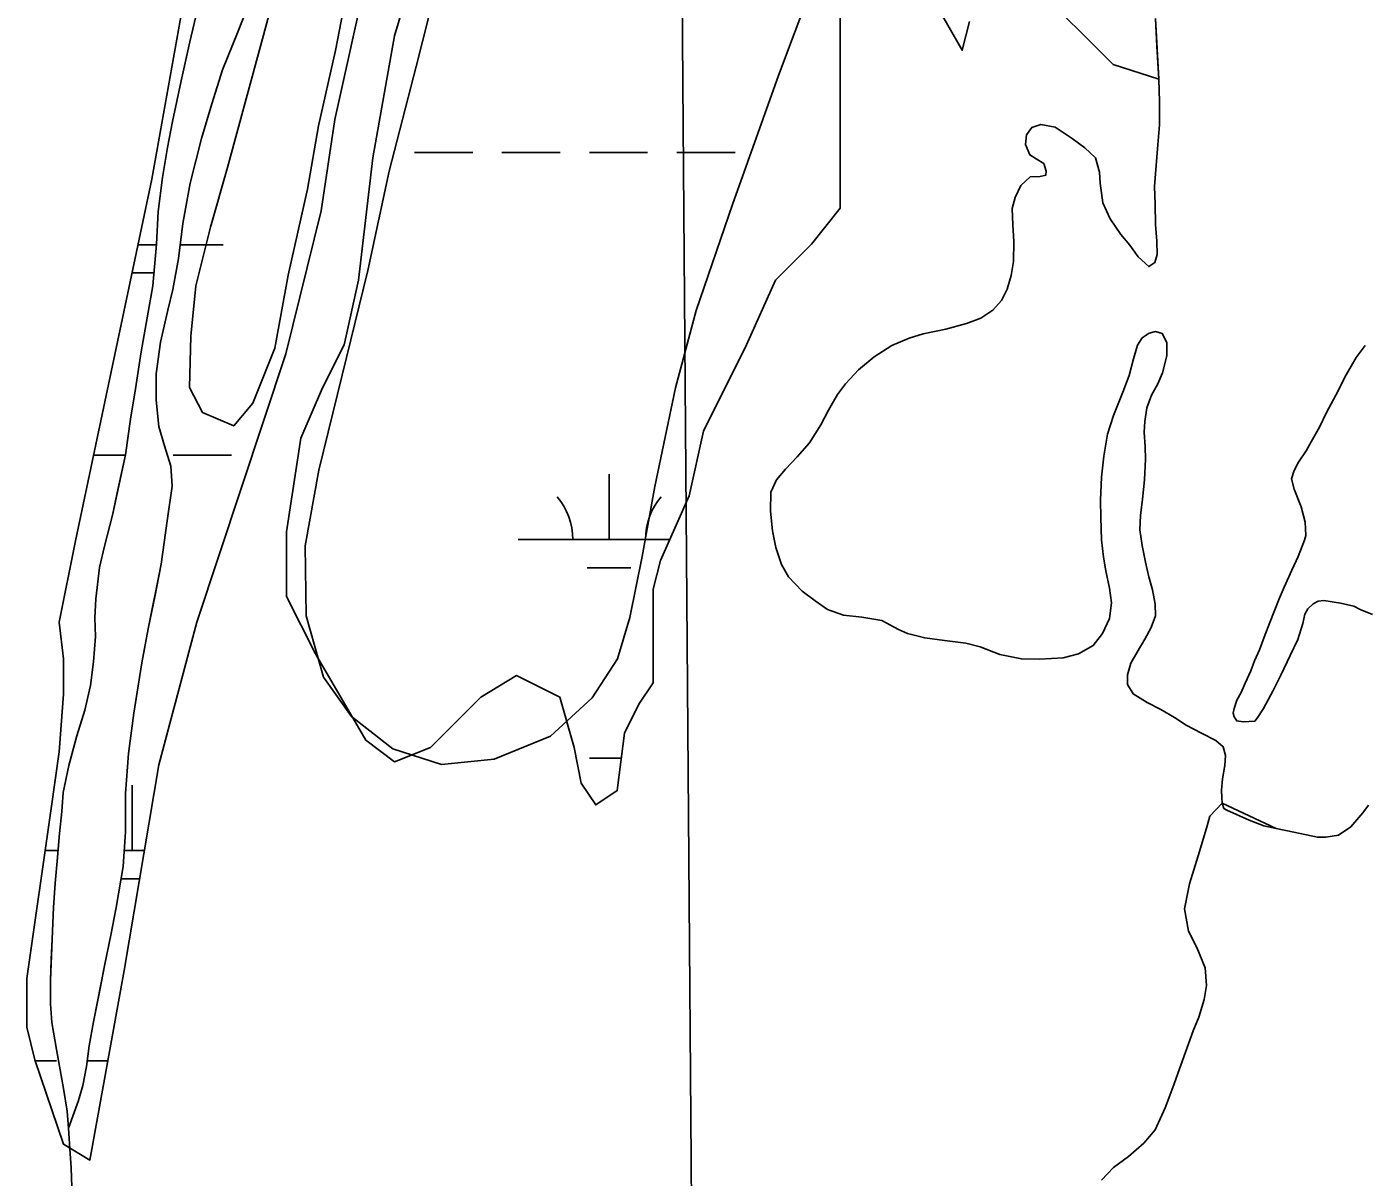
# Model space of a CAD drawing. Extents: x 3535183 to 3573198, y 534952 to 560562.
# Drawn here: x 3560030 to 3560765, y 551580 to 552212 of the extents above; entities that cross this region are included whole.
import ezdxf

# ---------------------------------------------------------------- set-up
doc = ezdxf.new("R2010")
doc.units = 0
for name, color, linetype in [('V-GRID-MAJR', 7, 'Continuous'), ('V-SITE-VEGE', 7, 'Continuous'), ('V-TOPO-SHOR', 7, 'Continuous'), ('V-WETL-SWMP', 7, 'Continuous')]:
    doc.layers.add(name, color=color, linetype=linetype)

msp = doc.modelspace()

# ---------------------------------------------------------------- linework, layer by layer
at = {"layer": 'V-GRID-MAJR'}
msp.add_spline([(3560480.4390000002, 540512.311), (3560433.741, 546570.077), (3560387.018, 552630.928), (3560340.296, 558691.794), (3560340.272, 558694.862)], degree=3, dxfattribs=at)
at = {"layer": 'V-SITE-VEGE'}
for points in [[(3560207.193, 552236.6900000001), (3560199.833, 552198.604), (3560190.49, 552157.234), (3560184.4560000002, 552122.426), (3560173.778, 552075.15), (3560166.41, 552035.089), (3560154.478, 552004.904), (3560143.92, 551992.454), (3560126.861, 551999.741), (3560119.6780000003, 552013.567), (3560120.434, 552041.821), (3560123.1580000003, 552069.412), (3560131.1550000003, 552101.584), (3560140.47, 552134.407), (3560163.7630000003, 552219.756)], [(3560460.828, 552232.336), (3560443.115, 552184.966), (3560417.855, 552114.095), (3560397.866, 552055.903), (3560386.518, 552013.366), (3560375.131, 551959.254), (3560368.281, 551920.811), (3560361.4450000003, 551887.224), (3560354.645, 551864.464), (3560340.756, 551843.225), (3560317.904, 551822.015), (3560286.865, 551809.422), (3560258.098, 551806.531), (3560231.239, 551815.212), (3560208.5160000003, 551832.841), (3560193.2770000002, 551854.552), (3560183.682, 551888.199), (3560183.066, 551926.664), (3560190.674, 551968.093), (3560203.548, 552020.334), (3560217.56, 552077.7980000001), (3560229.322, 552132.283), (3560244.08, 552189.746), (3560254.299, 552230.419)]]:
    msp.add_lwpolyline(points, dxfattribs=at)
at = {"layer": 'V-TOPO-SHOR'}
for points in [[(3560053.165, 551606.83), (3560058.6720000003, 551622.012), (3560061.04, 551630.188), (3560063.022, 551640.704), (3560064.62, 551652.003), (3560067.004, 551665.245), (3560070.573, 551683.552), (3560072.953, 551696.0160000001), (3560076.519, 551712.763), (3560079.298, 551727.955), (3560083.271, 551750.546), (3560084.504, 551769.64), (3560084.576, 551790.685), (3560086.208, 551812.507), (3560089.011, 551834.711), (3560093.392, 551862.3690000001), (3560096.964, 551881.0650000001), (3560100.529, 551898.5920000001), (3560104.097, 551916.508), (3560107.296, 551940.2710000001), (3560110.0870000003, 551959.361), (3560109.346, 551970.276), (3560105.877, 551981.5920000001), (3560102.795, 551992.1240000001), (3560101.2830000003, 552006.551), (3560101.332, 552020.97), (3560103.73, 552038.501), (3560107.685, 552056.026), (3560110.452, 552067.321), (3560113.628, 552084.458), (3560116.031, 552103.5480000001), (3560120.004, 552125.75), (3560126.322, 552150.283), (3560131.843, 552169.362), (3560137.754, 552188.05), (3560146.005, 552208.289), (3560154.261, 552229.307)], [(3560055.004, 551574.474), (3560054.65, 551584.998), (3560053.907, 551595.523), (3560053.165, 551606.83), (3560052.418, 551616.185), (3560050.511, 551628.666), (3560048.596, 551638.806), (3560046.685, 551650.115), (3560044.007, 551664.934), (3560043.261, 551675.069), (3560043.304, 551687.931), (3560043.734, 551699.623), (3560044.16, 551710.535), (3560045, 551728.0700000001), (3560045.823, 551741.318), (3560047.034, 551753.397), (3560048.254, 551768.593), (3560049.465, 551780.67), (3560050.2800000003, 551791.191), (3560053.448, 551805.992), (3560057.79, 551822.345), (3560062.125, 551836.3640000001), (3560065.29, 551849.993), (3560066.8910000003, 551862.851), (3560068.108, 551876.877), (3560067.751, 551887.013), (3560068.177, 551897.533), (3560070.184, 551914.675), (3560072.951, 551926.359), (3560077.2970000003, 551943.493), (3560080.463, 551958.294), (3560084.424, 551976.599), (3560087.217, 551996.075), (3560090.003, 552012.826), (3560093.1890000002, 552033.082), (3560096.37, 552051.781), (3560099.546, 552069.307), (3560101.574, 552092.296), (3560102.414, 552110.2220000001), (3560104.816, 552128.9230000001), (3560107.597, 552145.282), (3560110.3740000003, 552159.694), (3560115.128, 552181.892), (3560119.877, 552203.314), (3560124.622, 552223.5650000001)], [(3560514.8030000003, 552040.586), (3560522.475, 552042.986), (3560534.8710000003, 552045.626), (3560546.25, 552048.782), (3560554.1780000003, 552051.566), (3560560.705, 552056.014), (3560565.577, 552061.359), (3560568.534, 552067.608), (3560570.732, 552075.009), (3560572.161, 552082.666), (3560572.327, 552093.777), (3560571.719, 552102.8470000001), (3560571.367, 552111.916), (3560572.919, 552117.9130000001), (3560576.134, 552124.544), (3560581.259, 552129.25), (3560586.751, 552129.488), (3560589.819, 552130.117), (3560589.954, 552132.414), (3560588.8200000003, 552136.506), (3560584.613, 552139.075), (3560581.043, 552141.258), (3560578.637, 552147.013), (3560579.165, 552152.3740000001), (3560582.117, 552156.325), (3560587.1040000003, 552157.9670000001), (3560595.017, 552156.536), (3560604.319, 552150.373), (3560611.325, 552145.1140000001), (3560617.183, 552139.732), (3560619.327, 552131.804), (3560619.6890000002, 552125.672), (3560621.057, 552114.941), (3560625.114, 552106.243), (3560631.088, 552097.537), (3560636.051, 552091.647), (3560640.626, 552085.245), (3560646.3540000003, 552079.99), (3560649.682, 552082.148), (3560650.975, 552086.615), (3560650.872, 552093.8960000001), (3560650.137, 552103.093), (3560649.791, 552114.206), (3560649.568, 552123.911), (3560650.501, 552135.532), (3560651.171, 552144.598), (3560652.236, 552157.875), (3560652.279, 552170.647), (3560651.81, 552182.654), (3560650.85, 552201.047), (3560650.1350000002, 552216.247)], [(3560709.455, 551772.861), (3560701.413, 551775.958), (3560689.282, 551781.375), (3560687.4960000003, 551782.403), (3560686.614, 551785.344), (3560686.495, 551788.281), (3560686.382, 551792.496), (3560686.913, 551798.625), (3560688.086, 551805.902), (3560688.49, 551811.39), (3560687.228, 551816.248), (3560683.153, 551819.709), (3560675.376, 551823.697), (3560666.8340000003, 551828.194), (3560660.463, 551832.303), (3560653.0700000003, 551836.7980000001), (3560645.42, 551840.654), (3560637.773, 551845.279), (3560634.7260000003, 551850.399), (3560634.742, 551855.762), (3560636.552, 551862.142), (3560640.022, 551868.132), (3560644.259, 551875.27), (3560647.6010000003, 551881.772), (3560650.051, 551888.15), (3560649.944, 551894.535), (3560648.437, 551902.459), (3560646.42, 551909.6190000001), (3560644.529, 551917.669), (3560642.645, 551926.7440000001), (3560641.396, 551935.305), (3560641.808, 551943.349), (3560642.985, 551952.158), (3560644.044, 551962.883), (3560644.595, 551974.247), (3560644.362, 551981.0160000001), (3560643.7490000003, 551988.938), (3560644.153, 551994.811), (3560645.326, 552002.3420000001), (3560647.778, 552009.358), (3560651.247, 552015.478), (3560653.948, 552021.5970000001), (3560656.279, 552030.914), (3560656.3030000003, 552038.321), (3560653.7660000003, 552043.183), (3560650.065, 552044.2170000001), (3560646.487, 552043.464), (3560642.647, 552040.7930000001), (3560640.2060000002, 552036.8420000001), (3560638.011, 552029.314), (3560635.68, 552020.127), (3560632.203, 552011.0700000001), (3560627.0500000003, 551998.189), (3560623.693, 551987.856), (3560621.61, 551975.857), (3560620.4220000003, 551964.368), (3560619.869, 551951.726), (3560620.093, 551942.145), (3560620.433, 551929.884), (3560621.424, 551920.43), (3560622.802, 551912.889), (3560624.813, 551903.305), (3560625.936, 551895.254), (3560624.8850000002, 551886.702), (3560620.898, 551878.4130000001), (3560615.767, 551871.917), (3560607.833, 551867.348), (3560599.271, 551865.077), (3560586.622, 551864.354), (3560576.407, 551864.5160000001), (3560564.537, 551866.854), (3560553.697, 551871.233), (3560545.912, 551873.175), (3560534.167, 551874.62), (3560523.3170000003, 551876.06), (3560513.873, 551878.393), (3560509.028, 551880.707), (3560499.722, 551885.5920000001), (3560488.744, 551887.416), (3560478.66, 551888.6), (3560469.985, 551891.568), (3560463.23, 551896.3150000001), (3560456.097, 551901.703), (3560448.589, 551909.518), (3560444.7800000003, 551916.301), (3560441.62, 551925.634), (3560439.734, 551934.836), (3560438.6210000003, 551945.696), (3560438.7830000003, 551956.041), (3560441.9990000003, 551962.797), (3560446.873, 551968.656), (3560453.281, 551975.532), (3560460.076, 551983.1730000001), (3560466.239, 551992.985), (3560470.48, 552001.017)], [(3560470.48, 552001.017), (3560475.492, 552009.684), (3560479.8540000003, 552015.5430000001), (3560487.0300000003, 552023.311), (3560495.611, 552030.305), (3560505.339, 552036.658), (3560514.8030000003, 552040.586)], [(3560765.1890000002, 552036.541), (3560760.182, 552030.037), (3560754.779, 552020.469), (3560748.99, 552009.3640000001), (3560743.972, 551999.794), (3560740.11, 551991.752), (3560735.4790000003, 551983.713), (3560732.7800000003, 551978.737), (3560728.538, 551972.615), (3560726.222, 551968.022), (3560724.674, 551963.424), (3560726.187, 551957.665), (3560729.99, 551948.064), (3560732.264, 551939.62), (3560732.622, 551932.331), (3560731.846, 551929.648), (3560728.364, 551920.84), (3560724.887, 551913.18), (3560720.637, 551903.991), (3560717.93, 551897.48), (3560712.9020000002, 551884.457), (3560709.805, 551876.412), (3560707.098, 551869.519), (3560704.392, 551863.3910000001), (3560702.455, 551858.028), (3560699.365, 551851.136), (3560697.046, 551846.157), (3560694.73, 551841.947), (3560693.182, 551837.349), (3560692.789, 551834.666), (3560693.165, 551832.747), (3560694.693, 551830.441), (3560698.142, 551830.046), (3560704.665, 551830.406), (3560705.8200000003, 551831.936), (3560709.289, 551837.296), (3560714.694, 551847.2490000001), (3560718.9390000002, 551855.672), (3560723.961, 551866.394), (3560728.211, 551875.2), (3560730.924, 551884.013), (3560732.092, 551888.993), (3560733.6380000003, 551892.057), (3560736.714, 551894.732), (3560739.403, 551896.258), (3560742.473, 551896.63), (3560751.673, 551895.066), (3560758.953, 551893.505), (3560762.4, 551891.578), (3560769.294, 551888.868)], [(3560767.022, 551784.1730000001), (3560763.94, 551779.966), (3560757.395, 551772.317)], [(3560757.395, 551772.317), (3560750.477, 551767.737), (3560743.569, 551766.611), (3560738.967, 551766.625), (3560725.935, 551769.353), (3560716.355, 551771.305), (3560709.455, 551772.861)]]:
    msp.add_lwpolyline(points, dxfattribs=at)
at = {"layer": 'V-WETL-SWMP'}
for p, q in [((3560243.2168882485, 552142.6456498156), (3560275.2153965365, 552142.6456498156)), ((3560291.214650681, 552142.6456498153), (3560323.213158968, 552142.6456498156)), ((3560339.212413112, 552142.6456498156), (3560371.2109214, 552142.6456498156)), ((3560387.2101755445, 552142.6456498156), (3560419.208683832, 552142.6456498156)), ((3560091.257382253, 552091.9033181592), (3560101.538391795, 552091.9033181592)), ((3560114.5651974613, 552091.9033181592), (3560138.0866741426, 552091.9033181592)), ((3560088.005559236, 552076.4723181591), (3560100.086674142, 552076.4723181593)), ((3560066.9320349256, 551976.4713181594), (3560084.396723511, 551976.4713181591)), ((3560110.678674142, 551976.4713181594), (3560142.678674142, 551976.4713181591)), ((3560350.056467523, 551930.041657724), (3560350.0563727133, 551966.0416563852)), ((3560300.0587983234, 551930.041657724), (3560383.3107214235, 551930.0416577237)), ((3560338.057067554, 551914.610658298), (3560362.0559487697, 551914.6106582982)), ((3560339.213289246, 551809.9706621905), (3560356.7403801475, 551809.9706621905)), ((3560088.086674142, 551759.2283181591), (3560088.086674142, 551795.2283181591)), ((3560040.3257243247, 551759.2283181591), (3560047.502546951, 551759.2283181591)), ((3560083.831692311, 551759.2283181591), (3560094.805880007, 551759.2283181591)), ((3560082.0838867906, 551743.7973181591), (3560092.2030788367, 551743.7973181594)), ((3560034.941314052, 551643.7963181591), (3560046.6786741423, 551643.7963181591)), ((3560063.460004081, 551643.7963181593), (3560074.773741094, 551643.7963181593))]:
    msp.add_line(p, q, dxfattribs=at)
for points in [[(3560217.237, 552240.885), (3560199.432, 552160.761), (3560191.901, 552110.599), (3560172.52, 552032.107), (3560123.7600000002, 551884.78), (3560102.7490000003, 551806.3200000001), (3560083.698, 551693.3740000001), (3560064.9560000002, 551589.255), (3560050.42, 551597.977), (3560034.734, 551644.41), (3560030.282, 551662.215), (3560030.282, 551688.9230000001), (3560043.636, 551782.4), (3560048.0870000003, 551813.559), (3560050.42, 551845.082), (3560050.42, 551864.463), (3560048.0870000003, 551884.78), (3560056.99, 551929.2930000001), (3560098.873, 552128.042), (3560133.758, 552322.819)], [(3560476.879, 552218.524), (3560476.879, 552183.001), (3560476.879, 552175.107), (3560476.879, 552111.955), (3560461.091, 552092.22), (3560441.356, 552072.485), (3560425.568, 552036.962), (3560401.886, 551989.598), (3560393.992, 551954.075), (3560378.204, 551918.552), (3560374.257, 551902.764), (3560374.257, 551875.135), (3560374.257, 551851.453), (3560366.363, 551839.612), (3560358.469, 551823.824), (3560354.522, 551792.247), (3560342.681, 551784.353), (3560334.787, 551796.194), (3560330.84, 551815.93), (3560322.946, 551843.559), (3560299.264, 551855.4), (3560279.529, 551843.559), (3560251.9, 551815.93), (3560232.165, 551808.036), (3560216.377, 551819.877), (3560188.747, 551867.241), (3560172.9590000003, 551898.817), (3560172.9590000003, 551934.34), (3560180.853, 551985.651), (3560192.694, 552013.28), (3560204.536, 552036.962), (3560212.43, 552072.485), (3560220.324, 552139.584), (3560232.165, 552206.683), (3560244.006, 552246.153)], [(3560650.1350000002, 552216.248), (3560651.8000000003, 552182.86), (3560626.865, 552190.895), (3560583.448, 552234.312)], [(3560072.951, 551926.359), (3560070.184, 551914.676), (3560068.177, 551897.533), (3560067.752, 551887.012), (3560068.107, 551876.877), (3560066.8910000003, 551862.85), (3560065.289, 551849.9940000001), (3560062.125, 551836.363), (3560057.79, 551822.346), (3560053.448, 551805.992), (3560050.2800000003, 551791.192), (3560049.465, 551780.671), (3560048.255, 551768.593), (3560047.034, 551753.397), (3560045.824, 551741.319), (3560045, 551728.0700000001), (3560044.161, 551710.534), (3560043.305, 551687.931), (3560043.262, 551675.0700000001), (3560044.007, 551664.934), (3560046.686, 551650.1140000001), (3560048.596, 551638.805), (3560050.511, 551628.665), (3560052.417, 551616.186), (3560053.165, 551606.83), (3560058.673, 551622.012), (3560061.039, 551630.188), (3560063.023, 551640.705), (3560064.62, 551652.002), (3560067.003, 551665.246), (3560072.953, 551696.0160000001), (3560076.518, 551712.763), (3560079.2970000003, 551727.954), (3560083.271, 551750.546), (3560084.504, 551769.639), (3560084.575, 551790.686), (3560086.208, 551812.506), (3560089.011, 551834.712), (3560093.392, 551862.37), (3560096.963, 551881.066), (3560104.098, 551916.509), (3560107.296, 551940.272), (3560110.088, 551959.361), (3560109.346, 551970.276), (3560105.876, 551981.591), (3560102.794, 551992.1240000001), (3560101.2830000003, 552006.55), (3560101.332, 552020.971), (3560103.73, 552038.501), (3560107.686, 552056.027), (3560110.453, 552067.3200000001), (3560113.628, 552084.458), (3560116.031, 552103.5480000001), (3560120.004, 552125.75), (3560126.322, 552150.283), (3560131.843, 552169.362), (3560137.753, 552188.05), (3560146.006, 552208.289), (3560154.261, 552229.308)], [(3560124.622, 552223.5650000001), (3560119.876, 552203.314), (3560115.127, 552181.893), (3560110.375, 552159.694), (3560107.598, 552145.282), (3560104.815, 552128.922), (3560102.413, 552110.2220000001), (3560101.573, 552092.296), (3560099.5470000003, 552069.308), (3560096.37, 552051.78), (3560093.1890000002, 552033.082), (3560090.002, 552012.826), (3560087.218, 551996.076), (3560084.424, 551976.598), (3560077.296, 551943.493), (3560072.951, 551926.359)], [(3560547.9250000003, 552214.577), (3560543.978, 552198.789), (3560528.19, 552226.4180000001)], [(3560769.294, 551888.8690000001), (3560762.4, 551891.577), (3560758.954, 551893.506), (3560751.673, 551895.0650000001), (3560742.473, 551896.63), (3560739.404, 551896.257), (3560736.714, 551894.731), (3560733.637, 551892.057), (3560732.092, 551888.9940000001), (3560730.9250000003, 551884.012), (3560728.21, 551875.2), (3560723.9620000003, 551866.393), (3560718.94, 551855.672), (3560714.693, 551847.248), (3560709.29, 551837.295), (3560705.8200000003, 551831.937), (3560704.664, 551830.407), (3560698.143, 551830.045), (3560694.693, 551830.441), (3560693.166, 551832.747), (3560692.789, 551834.666), (3560693.182, 551837.349), (3560694.731, 551841.946), (3560697.0470000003, 551846.157), (3560699.365, 551851.135), (3560702.4560000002, 551858.028), (3560704.392, 551863.3910000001), (3560707.097, 551869.519), (3560709.805, 551876.4130000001), (3560712.901, 551884.457), (3560717.93, 551897.48), (3560720.637, 551903.99), (3560724.887, 551913.181), (3560728.364, 551920.84), (3560731.846, 551929.649), (3560732.622, 551932.331), (3560732.2630000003, 551939.6190000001), (3560729.99, 551948.064), (3560726.187, 551957.665), (3560724.673, 551963.424), (3560726.222, 551968.0210000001), (3560728.539, 551972.615), (3560732.779, 551978.737), (3560735.48, 551983.714), (3560740.109, 551991.752), (3560743.972, 551999.794), (3560748.99, 552009.365), (3560754.7800000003, 552020.468), (3560760.182, 552030.0380000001), (3560765.19, 552036.541)], [(3560655.41, 551618.028), (3560659.662, 551629.125), (3560663.918, 551641.4990000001), (3560670.75, 551660.25), (3560673.841, 551667.774), (3560676.811, 551677.471), (3560678.114, 551685.129), (3560677.381, 551694.838), (3560672.693, 551706.093), (3560668.253, 551714.92), (3560665.9960000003, 551727.316), (3560668.724, 551740.9720000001), (3560673.501, 551756.409), (3560678.023, 551771.5920000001), (3560679.833, 551778.227), (3560686.613, 551785.344), (3560716.3540000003, 551771.304), (3560725.936, 551769.354), (3560738.966, 551766.626), (3560743.569, 551766.61), (3560750.4760000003, 551767.737), (3560757.395, 551772.316)], [(3560757.395, 551772.316), (3560763.941, 551779.965), (3560767.023, 551784.1730000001)], [(3560620.41, 551578.299), (3560626.946, 551585.1730000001), (3560635.1410000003, 551591.276), (3560643.723, 551598.655), (3560649.877, 551605.914), (3560655.41, 551618.028)]]:
    msp.add_lwpolyline(points, dxfattribs=at)
for centre, radius, start, end in [((3560294.8161053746, 551930.5164608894), 35.24628790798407, 359.2281440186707, 40.771802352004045), ((3560405.29682717, 551930.5164608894), 35.24628790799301, 139.22821291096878, 180.7718712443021)]:
    msp.add_arc(centre, radius, start, end, dxfattribs=at)

doc.saveas('drawing.dxf')
